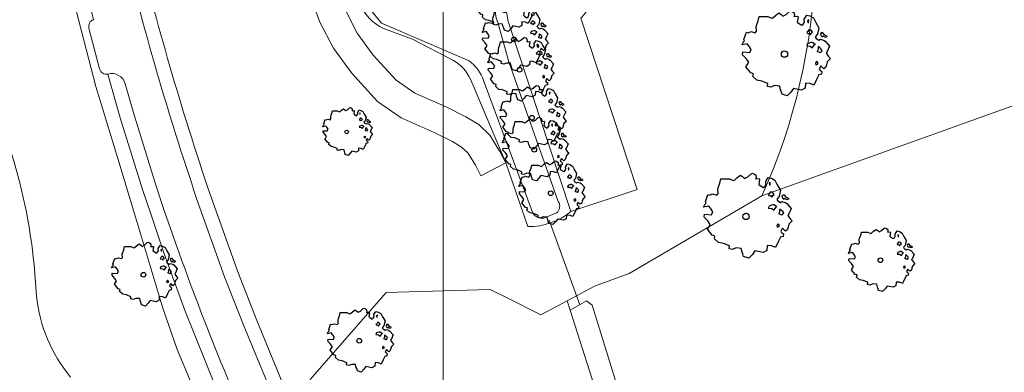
# Model space of a CAD drawing. Header units: metres. Extents: x 152391 to 157968, y 462336 to 467280.
# Tile 609 of 656: x 156678 to 156748, y 464312 to 464337. Entities that reach past the tile are written whole.
import ezdxf

# ---------------------------------------------------------------- set-up
doc = ezdxf.new("R2010")
doc.units = ezdxf.units.M
doc.header["$LTSCALE"] = 0.75
doc.layers.get('0').update_dxf_attribs({"lineweight": 25})
for name, color, linetype, lineweight in [('B-GV-GR-BOOM-S', 252, 'Continuous', 25), ('B-WE-GR-BEPLANTING_CULTUUR_BOSPLANTSOEN-GV', 251, 'Continuous', 18), ('B-WE-GR-BOS_LOOF-GV', 251, 'Continuous', 13), ('B-WE-KW-KUNSTWERK_DUIKER-G', 5, 'Continuous', 18), ('B-WE-OG-TERREIN_CULTUURSCHEIDING-GV', 251, 'Continuous', 18), ('B-WE-OG-WATER-GV', 251, 'Continuous', 18), ('B-WE-OG-WATER_MEER-GV', 251, 'Continuous', 18), ('B-WE-OG-WATER_SLOOT-GV', 251, 'Continuous', 18), ('B-WE-VH-VERHARDING_ASFALT-GV', 251, 'Continuous', 18)]:
    doc.layers.add(name, color=color, linetype=linetype, lineweight=lineweight)
doc.layers.add('X-XX-AL-TEKENBLAD_HULPLIJN-G', color=7, linetype='Continuous', lineweight=18, plot=False)

# ---------------------------------------------------------------- blocks, each defined once
blk = doc.blocks.new('SGR-BOOM_21_30')
at = {"linetype": 'Continuous'}
for p, q in [((-1.051, 1.335), (-1.016, 1.499)), ((-1.016, 1.499), (-0.668, 1.499)), ((-0.668, 1.499), (-0.516, 1.433)), ((-0.516, 1.433), (-0.47, 1.45)), ((-0.47, 1.45), (-0.365, 1.548)), ((-0.365, 1.548), (-0.226, 1.647)), ((-0.226, 1.647), (-0.133, 1.581)), ((-0.133, 1.581), (-0.063, 1.515)), ((-0.063, 1.515), (0.065, 1.581)), ((0.065, 1.581), (0.205, 1.712)), ((0.205, 1.712), (0.263, 1.729)), ((0.263, 1.729), (0.333, 1.696)), ((0.333, 1.696), (0.391, 1.647)), ((0.402, 1.532), (0.379, 1.499)), ((0.379, 1.499), (0.53, 1.515)), ((0.391, 1.647), (0.402, 1.532)), ((0.542, 1.483), (0.507, 1.285)), ((0.53, 1.515), (0.542, 1.483)), ((0.786, 1.4), (0.891, 1.565)), ((0.891, 1.565), (1.019, 1.532)), ((1.019, 1.532), (1.158, 1.45)), ((1.158, 1.45), (1.251, 1.269)), ((-1.633, 0.579), (-1.528, 0.875)), ((-1.528, 0.875), (-1.458, 0.858)), ((-1.458, 0.858), (-1.342, 0.908)), ((-1.342, 0.908), (-1.179, 0.858)), ((-1.179, 0.858), (-1.121, 0.924)), ((-1.133, 1.088), (-1.109, 1.187)), ((-1.121, 0.924), (-1.133, 1.088)), ((-1.109, 1.187), (-1.051, 1.335)), ((0.507, 1.285), (0.565, 1.236)), ((0.565, 1.236), (0.693, 1.154)), ((0.693, 1.154), (0.751, 1.203)), ((0.751, 1.203), (0.798, 1.285)), ((0.798, 1.285), (0.786, 1.4)), ((0.937, 0.908), (0.891, 0.875)), ((0.891, 0.875), (0.926, 0.825)), ((0.972, 1.368), (0.926, 1.335)), ((0.926, 1.335), (0.949, 1.253)), ((0.926, 0.825), (0.984, 0.842)), ((0.972, 0.973), (0.937, 0.908)), ((0.949, 1.253), (0.961, 1.236)), ((0.961, 1.269), (0.972, 1.368)), ((1.03, 0.973), (0.972, 0.973)), ((0.984, 0.842), (1.03, 0.776)), ((1.077, 0.94), (1.03, 0.973)), ((1.03, 0.776), (1.077, 0.842)), ((1.124, 0.875), (1.077, 0.94)), ((1.077, 0.842), (1.124, 0.875)), ((1.321, 0.793), (1.228, 0.694)), ((1.251, 1.269), (1.379, 1.055)), ((1.379, 1.055), (1.321, 0.793)), ((1.472, 0.858), (1.438, 0.809)), ((1.438, 0.809), (1.461, 0.743)), ((1.461, 0.743), (1.531, 0.694)), ((1.542, 0.858), (1.472, 0.858)), ((1.531, 0.727), (1.635, 0.678)), ((1.531, 0.694), (1.542, 0.727)), ((1.624, 0.76), (1.542, 0.858)), ((1.728, 0.71), (1.624, 0.76)), ((1.635, 0.678), (1.728, 0.71)), ((-1.703, 0.365), (-1.656, 0.48)), ((-1.493, 0.415), (-1.703, 0.365)), ((-1.679, -0.029), (-1.668, 0.086)), ((-1.668, 0.086), (-1.389, 0.07)), ((-1.656, 0.48), (-1.598, 0.53)), ((-1.598, 0.53), (-1.633, 0.579)), ((-1.423, 0.333), (-1.493, 0.415)), ((-1.33, 0.185), (-1.423, 0.333)), ((-1.389, 0.07), (-1.33, 0.185)), ((0.926, 0.415), (0.891, 0.333)), ((0.891, 0.333), (1.03, 0.316)), ((1.054, 0.464), (0.926, 0.415)), ((1.03, 0.316), (1.112, 0.251)), ((1.112, 0.464), (1.054, 0.464)), ((1.217, 0.398), (1.112, 0.464)), ((1.112, 0.251), (1.205, 0.365)), ((1.205, 0.365), (1.24, 0.415)), ((1.228, 0.694), (1.275, 0.628)), ((1.275, 0.628), (1.379, 0.563)), ((1.344, 0.185), (1.31, 0.103)), ((1.434, 0.049), (1.31, 0.103)), ((1.356, 0.3), (1.344, 0.234)), ((1.344, 0.234), (1.344, 0.185)), ((1.426, 0.234), (1.356, 0.3)), ((1.379, 0.563), (1.438, 0.595)), ((1.472, 0.201), (1.426, 0.234)), ((1.434, 0.049), (1.507, 0.136)), ((1.438, 0.595), (1.565, 0.563)), ((1.507, 0.136), (1.472, 0.201)), ((1.565, 0.563), (1.635, 0.513)), ((1.635, 0.513), (1.81, 0.316)), ((1.717, 0.103), (1.67, 0.037)), ((1.67, 0.037), (1.763, -0.094)), ((1.81, 0.316), (1.717, 0.103)), ((-1.54, -0.177), (-1.679, -0.029)), ((-1.551, -0.505), (-1.493, -0.423)), ((-1.354, -0.752), (-1.551, -0.505)), ((-1.435, -0.324), (-1.54, -0.177)), ((-1.493, -0.423), (-1.435, -0.324)), ((1.286, -0.292), (1.24, -0.357)), ((1.24, -0.357), (1.251, -0.423)), ((1.263, -0.423), (1.333, -0.407)), ((1.333, -0.341), (1.286, -0.292)), ((1.333, -0.407), (1.333, -0.341)), ((1.461, -0.472), (1.391, -0.587)), ((1.391, -0.587), (1.426, -0.637)), ((1.426, -0.637), (1.496, -0.702)), ((1.577, -0.587), (1.461, -0.472)), ((1.658, -0.522), (1.577, -0.587)), ((1.682, -0.423), (1.658, -0.522)), ((1.717, -0.308), (1.682, -0.423)), ((1.845, -0.177), (1.717, -0.308)), ((1.763, -0.094), (1.845, -0.177)), ((-1.249, -0.784), (-1.354, -0.752)), ((-1.272, -0.899), (-1.249, -0.784)), ((-1.109, -1.047), (-1.272, -0.899)), ((-0.912, -1.08), (-1.109, -1.047)), ((-0.668, -1.179), (-0.912, -1.08)), ((-0.679, -1.294), (-0.668, -1.179)), ((-0.551, -1.326), (-0.679, -1.294)), ((-0.4, -1.261), (-0.551, -1.326)), ((-0.191, -1.277), (-0.4, -1.261)), ((-0.156, -1.425), (-0.191, -1.277)), ((0.356, -1.376), (0.251, -1.524)), ((0.682, -1.441), (0.356, -1.376)), ((0.833, -1.359), (0.682, -1.441)), ((0.844, -1.162), (0.833, -1.359)), ((1.03, -1.179), (0.844, -1.162)), ((1.182, -1.244), (1.03, -1.179)), ((1.286, -1.014), (1.182, -1.244)), ((1.356, -0.883), (1.286, -1.014)), ((1.368, -0.834), (1.356, -0.883)), ((1.484, -0.801), (1.368, -0.834)), ((1.496, -0.702), (1.484, -0.801)), ((-0.133, -1.491), (-0.156, -1.425)), ((-0.098, -1.606), (-0.133, -1.491)), ((0.112, -1.671), (-0.098, -1.606)), ((0.251, -1.524), (0.112, -1.671))]:
    blk.add_line(p, q, dxfattribs=at)
blk.add_circle((0, 0), 0.126, dxfattribs=at)
blk = doc.blocks.new('SGR-BOOM_31_50')
at = {"linetype": 'Continuous'}
for p, q in [((-0.487, 2.064), (-0.301, 2.196)), ((-0.301, 2.196), (-0.177, 2.108)), ((-0.177, 2.108), (-0.084, 2.02)), ((-0.084, 2.02), (0.087, 2.108)), ((0.087, 2.108), (0.273, 2.283)), ((0.273, 2.283), (0.351, 2.305)), ((0.351, 2.305), (0.444, 2.261)), ((0.444, 2.261), (0.521, 2.196)), ((0.521, 2.196), (0.537, 2.042)), ((-1.51, 1.451), (-1.479, 1.582)), ((-1.495, 1.232), (-1.51, 1.451)), ((-1.479, 1.582), (-1.402, 1.78)), ((-1.402, 1.78), (-1.355, 1.999)), ((-1.355, 1.999), (-0.89, 1.999)), ((-0.89, 1.999), (-0.688, 1.911)), ((-0.688, 1.911), (-0.626, 1.933)), ((-0.626, 1.933), (-0.487, 2.064)), ((0.537, 2.042), (0.506, 1.999)), ((0.506, 1.999), (0.707, 2.02)), ((0.723, 1.977), (0.676, 1.714)), ((0.676, 1.714), (0.754, 1.648)), ((0.707, 2.02), (0.723, 1.977)), ((0.754, 1.648), (0.924, 1.539)), ((0.924, 1.539), (1.002, 1.604)), ((1.002, 1.604), (1.064, 1.714)), ((1.048, 1.867), (1.188, 2.086)), ((1.064, 1.714), (1.048, 1.867)), ((1.188, 2.086), (1.358, 2.042)), ((1.296, 1.823), (1.234, 1.78)), ((1.234, 1.78), (1.265, 1.67)), ((1.265, 1.67), (1.281, 1.648)), ((1.281, 1.692), (1.296, 1.823)), ((1.358, 2.042), (1.545, 1.933)), ((1.545, 1.933), (1.669, 1.692)), ((1.669, 1.692), (1.839, 1.407)), ((1.839, 1.407), (1.762, 1.057)), ((-2.208, 0.641), (-2.131, 0.706)), ((-2.177, 0.772), (-2.038, 1.166)), ((-2.131, 0.706), (-2.177, 0.772)), ((-2.038, 1.166), (-1.944, 1.144)), ((-1.944, 1.144), (-1.789, 1.21)), ((-1.789, 1.21), (-1.572, 1.144)), ((-1.572, 1.144), (-1.495, 1.232)), ((1.25, 1.21), (1.188, 1.166)), ((1.188, 1.166), (1.234, 1.101)), ((1.234, 1.101), (1.312, 1.122)), ((1.296, 1.298), (1.25, 1.21)), ((1.374, 1.298), (1.296, 1.298)), ((1.312, 1.122), (1.374, 1.035)), ((1.436, 1.254), (1.374, 1.298)), ((1.374, 1.035), (1.436, 1.122)), ((1.498, 1.166), (1.436, 1.254)), ((1.436, 1.122), (1.498, 1.166)), ((1.762, 1.057), (1.638, 0.925)), ((1.638, 0.925), (1.7, 0.838)), ((1.7, 0.838), (1.839, 0.75)), ((1.839, 0.75), (1.917, 0.794)), ((1.963, 1.144), (1.917, 1.079)), ((1.917, 1.079), (1.948, 0.991)), ((1.917, 0.794), (2.087, 0.75)), ((1.948, 0.991), (2.041, 0.925)), ((2.056, 1.144), (1.963, 1.144)), ((2.041, 0.969), (2.18, 0.903)), ((2.041, 0.925), (2.056, 0.969)), ((2.165, 1.013), (2.056, 1.144)), ((2.087, 0.75), (2.18, 0.684)), ((2.304, 0.947), (2.165, 1.013)), ((2.18, 0.903), (2.304, 0.947)), ((-2.27, 0.487), (-2.208, 0.641)), ((-1.991, 0.553), (-2.27, 0.487)), ((-2.239, -0.038), (-2.224, 0.115)), ((-2.224, 0.115), (-1.851, 0.093)), ((-1.898, 0.444), (-1.991, 0.553)), ((-1.774, 0.246), (-1.898, 0.444)), ((-1.851, 0.093), (-1.774, 0.246)), ((1.234, 0.553), (1.188, 0.444)), ((1.188, 0.444), (1.374, 0.422)), ((1.405, 0.619), (1.234, 0.553)), ((1.374, 0.422), (1.483, 0.334)), ((1.483, 0.619), (1.405, 0.619)), ((1.622, 0.531), (1.483, 0.619)), ((1.483, 0.334), (1.607, 0.487)), ((1.607, 0.487), (1.653, 0.553)), ((1.793, 0.246), (1.746, 0.137)), ((1.911, 0.065), (1.746, 0.137)), ((1.808, 0.4), (1.793, 0.312)), ((1.793, 0.312), (1.793, 0.246)), ((1.901, 0.312), (1.808, 0.4)), ((1.963, 0.268), (1.901, 0.312)), ((1.911, 0.065), (2.01, 0.181)), ((2.01, 0.181), (1.963, 0.268)), ((2.18, 0.684), (2.413, 0.422)), ((2.289, 0.137), (2.227, 0.049)), ((2.227, 0.049), (2.351, -0.126)), ((2.413, 0.422), (2.289, 0.137)), ((-2.053, -0.235), (-2.239, -0.038)), ((-2.069, -0.673), (-1.991, -0.564)), ((-1.805, -1.002), (-2.069, -0.673)), ((-1.913, -0.433), (-2.053, -0.235)), ((-1.991, -0.564), (-1.913, -0.433)), ((1.715, -0.389), (1.653, -0.476)), ((1.653, -0.476), (1.669, -0.564)), ((1.684, -0.564), (1.777, -0.542)), ((1.777, -0.454), (1.715, -0.389)), ((1.777, -0.542), (1.777, -0.454)), ((1.948, -0.63), (1.855, -0.783)), ((2.103, -0.783), (1.948, -0.63)), ((2.211, -0.695), (2.103, -0.783)), ((2.242, -0.564), (2.211, -0.695)), ((2.289, -0.411), (2.242, -0.564)), ((2.459, -0.235), (2.289, -0.411)), ((2.351, -0.126), (2.459, -0.235)), ((-1.665, -1.046), (-1.805, -1.002)), ((-1.696, -1.199), (-1.665, -1.046)), ((-1.479, -1.396), (-1.696, -1.199)), ((-1.216, -1.44), (-1.479, -1.396)), ((1.715, -1.352), (1.576, -1.659)), ((1.808, -1.177), (1.715, -1.352)), ((1.824, -1.112), (1.808, -1.177)), ((1.979, -1.068), (1.824, -1.112)), ((1.855, -0.783), (1.901, -0.849)), ((1.901, -0.849), (1.994, -0.936)), ((1.994, -0.936), (1.979, -1.068)), ((-0.89, -1.571), (-1.216, -1.44)), ((-0.906, -1.725), (-0.89, -1.571)), ((-0.735, -1.769), (-0.906, -1.725)), ((-0.533, -1.681), (-0.735, -1.769)), ((-0.254, -1.703), (-0.533, -1.681)), ((-0.208, -1.9), (-0.254, -1.703)), ((-0.177, -1.988), (-0.208, -1.9)), ((-0.13, -2.141), (-0.177, -1.988)), ((0.335, -2.031), (0.149, -2.229)), ((0.475, -1.834), (0.335, -2.031)), ((0.909, -1.922), (0.475, -1.834)), ((1.11, -1.812), (0.909, -1.922)), ((1.126, -1.55), (1.11, -1.812)), ((1.374, -1.571), (1.126, -1.55)), ((1.576, -1.659), (1.374, -1.571)), ((0.149, -2.229), (-0.13, -2.141))]:
    blk.add_line(p, q, dxfattribs=at)
blk.add_circle((0, 0), 0.169, dxfattribs=at)
blk = doc.blocks.new('SGR-BOOM_50_100')
at = {"linetype": 'Continuous'}
for p, q in [((-0.649, 2.752), (-0.401, 2.928)), ((-0.401, 2.928), (-0.236, 2.811)), ((-0.236, 2.811), (-0.112, 2.694)), ((-0.112, 2.694), (0.116, 2.811)), ((0.116, 2.811), (0.364, 3.044)), ((0.364, 3.044), (0.467, 3.074)), ((0.467, 3.074), (0.591, 3.015)), ((0.591, 3.015), (0.695, 2.928)), ((0.695, 2.928), (0.715, 2.723)), ((-2.014, 1.935), (-1.972, 2.11)), ((-1.972, 2.11), (-1.869, 2.373)), ((-1.869, 2.373), (-1.807, 2.665)), ((-1.807, 2.665), (-1.187, 2.665)), ((-1.187, 2.665), (-0.918, 2.548)), ((-0.918, 2.548), (-0.835, 2.577)), ((-0.835, 2.577), (-0.649, 2.752)), ((0.715, 2.723), (0.674, 2.665)), ((0.674, 2.665), (0.943, 2.694)), ((0.964, 2.636), (0.902, 2.285)), ((0.902, 2.285), (1.005, 2.198)), ((0.943, 2.694), (0.964, 2.636)), ((1.005, 2.198), (1.232, 2.052)), ((1.232, 2.052), (1.336, 2.139)), ((1.336, 2.139), (1.418, 2.285)), ((1.398, 2.49), (1.584, 2.782)), ((1.418, 2.285), (1.398, 2.49)), ((1.584, 2.782), (1.811, 2.723)), ((1.729, 2.431), (1.646, 2.373)), ((1.646, 2.373), (1.687, 2.227)), ((1.687, 2.227), (1.708, 2.198)), ((1.708, 2.256), (1.729, 2.431)), ((1.811, 2.723), (2.059, 2.577)), ((2.059, 2.577), (2.225, 2.256)), ((2.225, 2.256), (2.452, 1.876)), ((-2.903, 1.029), (-2.717, 1.555)), ((-2.717, 1.555), (-2.593, 1.526)), ((-2.593, 1.526), (-2.386, 1.613)), ((-2.386, 1.613), (-2.096, 1.526)), ((-2.096, 1.526), (-1.993, 1.643)), ((-1.993, 1.643), (-2.014, 1.935)), ((1.667, 1.613), (1.584, 1.555)), ((1.584, 1.555), (1.646, 1.467)), ((1.646, 1.467), (1.749, 1.497)), ((1.729, 1.73), (1.667, 1.613)), ((1.832, 1.73), (1.729, 1.73)), ((1.749, 1.497), (1.832, 1.38)), ((1.915, 1.672), (1.832, 1.73)), ((1.832, 1.38), (1.915, 1.497)), ((1.997, 1.555), (1.915, 1.672)), ((1.915, 1.497), (1.997, 1.555)), ((2.349, 1.409), (2.183, 1.234)), ((2.452, 1.876), (2.349, 1.409)), ((2.618, 1.526), (2.556, 1.438)), ((2.556, 1.438), (2.597, 1.321)), ((2.742, 1.526), (2.618, 1.526)), ((2.886, 1.351), (2.742, 1.526)), ((-3.027, 0.65), (-2.944, 0.854)), ((-2.655, 0.737), (-3.027, 0.65)), ((-2.944, 0.854), (-2.841, 0.942)), ((-2.841, 0.942), (-2.903, 1.029)), ((-2.531, 0.591), (-2.655, 0.737)), ((1.646, 0.737), (1.584, 0.591)), ((1.873, 0.825), (1.646, 0.737)), ((1.977, 0.825), (1.873, 0.825)), ((2.163, 0.708), (1.977, 0.825)), ((2.142, 0.65), (2.204, 0.737)), ((2.183, 1.234), (2.266, 1.117)), ((2.266, 1.117), (2.452, 1)), ((2.452, 1), (2.556, 1.059)), ((2.556, 1.059), (2.783, 1)), ((2.597, 1.321), (2.721, 1.234)), ((2.721, 1.292), (2.907, 1.205)), ((2.721, 1.234), (2.742, 1.292)), ((2.783, 1), (2.907, 0.913)), ((3.072, 1.263), (2.886, 1.351)), ((2.907, 1.205), (3.072, 1.263)), ((2.907, 0.913), (3.217, 0.562)), ((-2.985, -0.051), (-2.965, 0.153)), ((-2.965, 0.153), (-2.469, 0.124)), ((-2.365, 0.329), (-2.531, 0.591)), ((-2.469, 0.124), (-2.365, 0.329)), ((1.584, 0.591), (1.832, 0.562)), ((1.832, 0.562), (1.977, 0.445)), ((1.977, 0.445), (2.142, 0.65)), ((2.39, 0.329), (2.328, 0.183)), ((2.549, 0.087), (2.328, 0.183)), ((2.411, 0.533), (2.39, 0.416)), ((2.39, 0.416), (2.39, 0.329)), ((2.535, 0.416), (2.411, 0.533)), ((2.618, 0.358), (2.535, 0.416)), ((2.549, 0.087), (2.68, 0.241)), ((2.68, 0.241), (2.618, 0.358)), ((3.052, 0.183), (2.969, 0.066)), ((2.969, 0.066), (3.135, -0.168)), ((3.217, 0.562), (3.052, 0.183)), ((-2.737, -0.314), (-2.985, -0.051)), ((-2.551, -0.577), (-2.737, -0.314)), ((-2.655, -0.752), (-2.551, -0.577)), ((2.287, -0.518), (2.204, -0.635)), ((2.204, -0.635), (2.225, -0.752)), ((2.37, -0.606), (2.287, -0.518)), ((2.37, -0.723), (2.37, -0.606)), ((3.052, -0.548), (2.99, -0.752)), ((3.279, -0.314), (3.052, -0.548)), ((3.135, -0.168), (3.279, -0.314)), ((-2.758, -0.898), (-2.655, -0.752)), ((-2.407, -1.336), (-2.758, -0.898)), ((-2.22, -1.394), (-2.407, -1.336)), ((-2.262, -1.599), (-2.22, -1.394)), ((2.245, -0.752), (2.37, -0.723)), ((2.597, -0.84), (2.473, -1.044)), ((2.473, -1.044), (2.535, -1.132)), ((2.535, -1.132), (2.659, -1.248)), ((2.804, -1.044), (2.597, -0.84)), ((2.659, -1.248), (2.638, -1.424)), ((2.948, -0.927), (2.804, -1.044)), ((2.99, -0.752), (2.948, -0.927)), ((-1.972, -1.862), (-2.262, -1.599)), ((-1.621, -1.92), (-1.972, -1.862)), ((-1.187, -2.095), (-1.621, -1.92)), ((-1.207, -2.3), (-1.187, -2.095)), ((1.501, -2.066), (1.48, -2.417)), ((1.832, -2.095), (1.501, -2.066)), ((2.101, -2.212), (1.832, -2.095)), ((2.287, -1.803), (2.101, -2.212)), ((2.411, -1.57), (2.287, -1.803)), ((2.432, -1.482), (2.411, -1.57)), ((2.638, -1.424), (2.432, -1.482)), ((-0.98, -2.358), (-1.207, -2.3)), ((-0.711, -2.241), (-0.98, -2.358)), ((-0.339, -2.271), (-0.711, -2.241)), ((-0.277, -2.533), (-0.339, -2.271)), ((-0.236, -2.65), (-0.277, -2.533)), ((-0.174, -2.855), (-0.236, -2.65)), ((0.447, -2.709), (0.199, -2.971)), ((0.633, -2.446), (0.447, -2.709)), ((1.212, -2.563), (0.633, -2.446)), ((1.48, -2.417), (1.212, -2.563)), ((0.199, -2.971), (-0.174, -2.855))]:
    blk.add_line(p, q, dxfattribs=at)
blk.add_circle((0, 0), 0.225, dxfattribs=at)

msp = doc.modelspace()

# ---------------------------------------------------------------- linework, layer by layer
at = {"layer": 'B-WE-GR-BEPLANTING_CULTUUR_BOSPLANTSOEN-GV'}
msp.add_lwpolyline([(156730.886, 464324.105), (156760.49, 464334.723), (156736.279, 464429.316), (156692.848, 464606.847), (156679.039, 464604.155), (156677.121, 464603.782), (156662.089, 464600.38), (156648.015, 464597.164), (156636.901, 464594.243), (156639.146, 464583.269), (156641.079, 464583.501), (156651.207, 464586.201), (156656.307, 464587.796)], dxfattribs=at)
msp.add_lwpolyline([(156709.265, 464380.836, -0.416935), (156730.886, 464324.105)], format="xyb", dxfattribs=at)
msp.add_lwpolyline([(156717.223, 464315.97), (156717.006, 464316.649), (156715.122, 464315.652), (156712.828, 464316.799), (156711.522, 464317.452), (156704.095, 464317.228), (156698.675, 464311.035), (156700.203, 464307.332), (156703.25, 464301.578), (156714.526, 464280.185), (156715.319, 464278.68), (156718.902, 464271.644), (156723.655, 464274.579), (156728.16, 464277.583), (156729.041, 464278.97), (156727.801, 464282.851)], close=True, dxfattribs=at)
at = {"layer": 'B-WE-GR-BOS_LOOF-GV'}
msp.add_lwpolyline([(156760.49, 464334.723), (156730.886, 464324.105), (156721.424, 464318.577), (156718.948, 464317.677), (156717.006, 464316.649), (156717.223, 464315.97), (156718.377, 464316.633), (156718.795, 464316.342), (156726.121, 464292.625), (156729.462, 464283.483), (156731.527, 464277.834), (156731.633, 464277.008), (156731.442, 464276.016), (156730.798, 464274.65), (156730.139, 464273.593), (156729.251, 464272.972), (156729.126, 464272.91), (156720.439, 464268.625), (156720.707, 464268.138), (156723.316, 464263.399), (156728.488, 464264.771), (156735.665, 464266.512), (156750.855, 464270.283)], dxfattribs=at)
at = {"layer": 'B-WE-KW-KUNSTWERK_DUIKER-G'}
msp.add_lwpolyline([(156717.901, 464316.359), (156715.731, 464322.377)], dxfattribs=at)
at = {"layer": 'B-WE-OG-TERREIN_CULTUURSCHEIDING-GV'}
for points in [[(156681.78, 464428.566), (156686.884, 464427.745), (156689.79, 464424.904), (156690.481, 464423.292), (156694.428, 464410.037), (156696.691, 464402.65), (156697.356, 464400.284), (156700.979, 464389.337), (156705.652, 464375.313), (156711.92, 464355.411), (156713.313, 464351.067), (156714.971, 464350.524), (156717.468, 464348.794), (156719.254, 464346.235), (156719.831, 464344.257), (156720.095, 464342.165), (156719.649, 464339.752), (156719.051, 464338.283), (156718.249, 464337.033), (156717.988, 464336.753), (156722.007, 464324.557), (156717.258, 464322.992)], [(156714.914, 464340.767), (156714.284, 464340.112), (156713.62, 464339.4), (156713.117, 464338.838), (156712.738, 464338.063), (156712.677, 464337.189), (156712.801, 464336.518), (156717.258, 464322.992), (156722.007, 464324.557), (156717.988, 464336.753), (156718.249, 464337.033), (156719.051, 464338.283), (156719.649, 464339.752), (156720.095, 464342.165), (156719.831, 464344.257), (156719.254, 464346.235), (156717.468, 464348.794), (156714.971, 464350.524), (156713.313, 464351.067), (156711.92, 464355.411), (156705.652, 464375.313), (156700.979, 464389.337)], [(156676.9, 464375.208), (156677.339, 464371.083), (156678.005, 464365.106), (156679.066, 464357.444), (156679.659, 464354.034), (156680.534, 464349), (156681.152, 464345.968), (156682.388, 464340.25), (156683.247, 464336.647)], [(156683.247, 464336.647), (156682.388, 464340.25), (156681.152, 464345.968), (156680.534, 464349), (156679.659, 464354.034), (156649.489, 464344.599)], [(156677.533, 464346.929), (156678.181, 464346.699), (156678.78, 464346.284), (156679.351, 464345.943), (156679.854, 464345.556), (156680.27, 464344.847), (156680.715, 464343.419), (156681.866, 464337.854), (156683.403, 464331.902), (156684.98, 464326.761), (156686.256, 464322.523), (156688.181, 464316.12), (156689.216, 464313.172), (156691.276, 464308.261)], [(156698.801, 464338.059), (156699.386, 464336.474), (156700.34, 464334.634), (156701.626, 464332.866), (156703.486, 464330.833), (156705.18, 464329.663), (156707.53, 464328.631), (156708.828, 464327.984), (156709.484, 464327.587), (156709.915, 464327.172), (156710.462, 464326.285), (156710.858, 464325.531), (156712.629, 464326.46), (156712.201, 464327.276), (156711.485, 464328.437), (156710.711, 464329.183), (156709.793, 464329.738), (156708.378, 464330.443), (156706.159, 464331.417), (156704.809, 464332.35), (156703.177, 464334.133), (156702.046, 464335.688), (156701.219, 464337.284)], [(156714.209, 464321.932), (156712.629, 464326.46), (156710.858, 464325.531), (156710.462, 464326.285), (156709.915, 464327.172), (156709.484, 464327.587), (156708.828, 464327.984), (156707.53, 464328.631), (156705.18, 464329.663), (156703.486, 464330.833), (156701.626, 464332.866), (156700.34, 464334.634), (156699.386, 464336.474), (156698.801, 464338.059)], [(156683.247, 464336.647), (156683.27, 464336.654)], [(156683.676, 464333.141), (156682.913, 464336.043)], [(156709.634, 464273.845), (156710.11, 464274.049), (156695.03, 464303.567), (156692.037, 464310.314), (156689.78, 464315.91), (156688.281, 464319.991), (156687.318, 464322.822), (156686.753, 464324.482), (156685.148, 464329.676), (156684.269, 464332.781)], [(156684.269, 464332.781), (156685.148, 464329.676), (156686.753, 464324.482), (156687.318, 464322.822), (156688.281, 464319.991), (156689.78, 464315.91), (156692.037, 464310.314), (156695.03, 464303.567), (156710.11, 464274.049), (156711.151, 464274.495), (156695.933, 464303.998)], [(156688.265, 464323.144), (156687.704, 464324.791), (156686.107, 464329.96), (156685.503, 464332.09)], [(156690.594, 464323.934), (156692.586, 464318.357), (156693.967, 464314.856), (156695.782, 464310.457), (156697.834, 464305.936), (156701.776, 464298.176), (156712.965, 464276.271), (156714.855, 464272.943), (156717.611, 464267.757), (156719.18, 464264.909), (156719.449, 464264.39), (156719.514, 464264.265), (156719.648, 464264.337), (156720.529, 464262.661), (156721.429, 464262.899), (156718.491, 464268.233), (156715.731, 464273.425), (156713.845, 464276.746), (156702.667, 464298.63), (156698.736, 464306.369), (156696.7, 464310.854), (156694.894, 464315.23), (156693.522, 464318.709), (156691.536, 464324.27)], [(156691.536, 464324.27), (156693.522, 464318.709), (156694.894, 464315.23), (156696.7, 464310.854)], [(156698.675, 464311.035), (156704.095, 464317.228), (156711.522, 464317.452), (156712.828, 464316.799), (156715.122, 464315.652), (156717.006, 464316.649), (156718.948, 464317.677), (156721.424, 464318.577), (156730.886, 464324.105)]]:
    msp.add_lwpolyline(points, dxfattribs=at)
for points in [[(156730.886, 464324.105, 0.416935), (156709.265, 464380.836)], [(156685.257, 464342.219, 0.020935), (156690.594, 464323.934)], [(156691.536, 464324.27, -0.020939), (156686.227, 464342.463)], [(156686.227, 464342.463, 0.020939), (156691.536, 464324.27)], [(156682.913, 464336.043, -0.400788), (156683.247, 464336.647)], [(156684.269, 464332.781, -0.404199), (156683.676, 464333.141)], [(156685.503, 464332.09, 0.408968), (156684.269, 464332.781)], [(156695.933, 464303.998, -0.026759), (156688.265, 464323.144)], [(156717.258, 464322.992, -0.178992), (156714.209, 464321.932)]]:
    msp.add_lwpolyline(points, format="xyb", dxfattribs=at)
at = {"layer": 'B-WE-OG-WATER-GV'}
msp.add_lwpolyline([(156717.223, 464315.97), (156727.801, 464282.851), (156729.041, 464278.97), (156728.16, 464277.583), (156723.655, 464274.579), (156718.902, 464271.644), (156718.044, 464271.114), (156718.262, 464269.653), (156719.225, 464268.271), (156720.001, 464268.409), (156720.439, 464268.625), (156729.126, 464272.91), (156729.251, 464272.972), (156730.139, 464273.593), (156730.798, 464274.65), (156731.442, 464276.016), (156731.633, 464277.008), (156731.527, 464277.834), (156729.462, 464283.483), (156726.121, 464292.625), (156718.795, 464316.342), (156718.377, 464316.633)], close=True, dxfattribs=at)
at = {"layer": 'B-WE-OG-WATER_MEER-GV'}
for points in [[(156712.055, 464336.455, -0.31338), (156712.583, 464338.794)], [(156710.015, 464333.717, -0.16536), (156711.042, 464332.325)], [(156679.004, 464319.209, 0.055182), (156677.229, 464327.632)], [(156716.252, 464322.906, 0.404702), (156716.367, 464323.705)], [(156714.559, 464322.891, 0.345801), (156715.474, 464322.564)], [(156681.607, 464311.217, -0.151648), (156679.183, 464316.987)]]:
    msp.add_lwpolyline(points, format="xyb", dxfattribs=at)
for points in [[(156702.709, 464337.701), (156703.779, 464336.411), (156710.015, 464333.717)], [(156716.367, 464323.705), (156712.856, 464333.658), (156712.055, 464336.455)], [(156711.042, 464332.325), (156714.559, 464322.891)], [(156715.474, 464322.564), (156716.252, 464322.906)], [(156679.183, 464316.987), (156679.004, 464319.209)]]:
    msp.add_lwpolyline(points, dxfattribs=at)
at = {"layer": 'B-WE-OG-WATER_SLOOT-GV'}
for points in [[(156704.807, 464348.597), (156702.938, 464354.407), (156703.047, 464352.852), (156702.981, 464351.774), (156702.742, 464351.111), (156702.35, 464349.929), (156701.654, 464346.674), (156700.914, 464342.611), (156700.675, 464340.601), (156700.783, 464338.465), (156701.219, 464337.284), (156702.046, 464335.688), (156703.177, 464334.133), (156704.809, 464332.35), (156706.159, 464331.417), (156708.378, 464330.443), (156709.793, 464329.738), (156710.711, 464329.183), (156711.485, 464328.437), (156712.201, 464327.276), (156712.629, 464326.46), (156710.113, 464332.42)], [(156691.276, 464308.261), (156689.216, 464313.172), (156688.181, 464316.12), (156686.256, 464322.523), (156684.98, 464326.761), (156683.403, 464331.902), (156681.866, 464337.854), (156680.715, 464343.419), (156680.27, 464344.847), (156679.854, 464345.556), (156679.351, 464345.943), (156678.78, 464346.284), (156678.181, 464346.699), (156677.533, 464346.929)], [(156717.258, 464322.992), (156712.801, 464336.518), (156712.677, 464337.189), (156712.738, 464338.063), (156713.117, 464338.838), (156713.62, 464339.4), (156714.284, 464340.112), (156714.914, 464340.767)], [(156710.015, 464333.717), (156703.779, 464336.411), (156702.709, 464337.701)], [(156712.055, 464336.455), (156712.856, 464333.658), (156716.367, 464323.705)], [(156708.907, 464333.741), (156705.989, 464335.26), (156703.924, 464336.033)], [(156703.924, 464336.033), (156705.989, 464335.26), (156708.907, 464333.741)], [(156710.113, 464332.42), (156712.629, 464326.46), (156714.209, 464321.932)], [(156714.559, 464322.891), (156711.042, 464332.325)], [(156716.252, 464322.906), (156715.474, 464322.564)], [(156679.004, 464319.209), (156679.183, 464316.987)]]:
    msp.add_lwpolyline(points, dxfattribs=at)
for points in [[(156703.924, 464336.033, -0.431974), (156702.373, 464340.334)], [(156702.373, 464340.334, 0.431974), (156703.924, 464336.033)], [(156712.583, 464338.794, 0.31338), (156712.055, 464336.455)], [(156710.113, 464332.42, 0.150659), (156708.907, 464333.741)], [(156708.907, 464333.741, -0.150659), (156710.113, 464332.42)], [(156711.042, 464332.325, 0.16536), (156710.015, 464333.717)], [(156677.229, 464327.632, -0.055182), (156679.004, 464319.209)], [(156716.367, 464323.705, -0.404702), (156716.252, 464322.906)], [(156714.209, 464321.932, 0.178992), (156717.258, 464322.992)], [(156715.474, 464322.564, -0.345801), (156714.559, 464322.891)], [(156679.183, 464316.987, 0.151648), (156681.607, 464311.217)]]:
    msp.add_lwpolyline(points, format="xyb", dxfattribs=at)
at = {"layer": 'B-WE-VH-VERHARDING_ASFALT-GV'}
for points in [[(156690.594, 464323.934, -0.020935), (156685.257, 464342.219)], [(156683.247, 464336.647, 0.400788), (156682.913, 464336.043)], [(156683.676, 464333.141, 0.404199), (156684.269, 464332.781)], [(156684.269, 464332.781, -0.408968), (156685.503, 464332.09)], [(156688.265, 464323.144, 0.026759), (156695.933, 464303.998)]]:
    msp.add_lwpolyline(points, format="xyb", dxfattribs=at)
for points in [[(156683.27, 464336.654), (156683.247, 464336.647)], [(156682.913, 464336.043), (156683.676, 464333.141)], [(156685.503, 464332.09), (156686.107, 464329.96), (156687.704, 464324.791), (156688.265, 464323.144)], [(156717.009, 464262.926), (156719.514, 464264.265), (156719.449, 464264.39), (156719.18, 464264.909), (156717.611, 464267.757), (156714.855, 464272.943), (156712.965, 464276.271), (156701.776, 464298.176), (156697.834, 464305.936), (156695.782, 464310.457), (156693.967, 464314.856), (156692.586, 464318.357), (156690.594, 464323.934)]]:
    msp.add_lwpolyline(points, dxfattribs=at)
at = {"layer": 'X-XX-AL-TEKENBLAD_HULPLIJN-G', "flags": 128}
msp.add_lwpolyline([(157323.17, 464708.441), (157015.67, 464708.441), (156858.17, 464708.441), (156708.17, 464708.441), (156708.17, 464493.191), (156708.17, 464277.941), (156858.17, 464277.941), (157015.67, 464277.941), (157173.17, 464277.941), (157173.17, 464367.451), (157323.17, 464367.451)], close=True, dxfattribs=at)

# ---------------------------------------------------------------- block references
at = {"layer": 'B-GV-GR-BOOM-S', "transparency": 33554559}
for name, p in [('SGR-BOOM_31_50', (156712.658, 464338.037)), ('SGR-BOOM_31_50', (156713.216, 464335.248)), ('SGR-BOOM_50_100', (156732.5, 464334.2)), ('SGR-BOOM_31_50', (156713.614, 464333.086)), ('SGR-BOOM_31_50', (156714.49, 464329.671)), ('SGR-BOOM_21_30', (156701.289, 464328.664)), ('SGR-BOOM_31_50', (156714.662, 464327.399)), ('SGR-BOOM_31_50', (156715.836, 464324.297)), ('SGR-BOOM_50_100', (156729.761, 464322.647)), ('SGR-BOOM_31_50', (156739.334, 464319.529)), ('SGR-BOOM_31_50', (156686.8, 464318.5)), ('SGR-BOOM_31_50', (156702.183, 464313.803))]:
    msp.add_blockref(name, p, dxfattribs=at)

doc.saveas('drawing.dxf')
